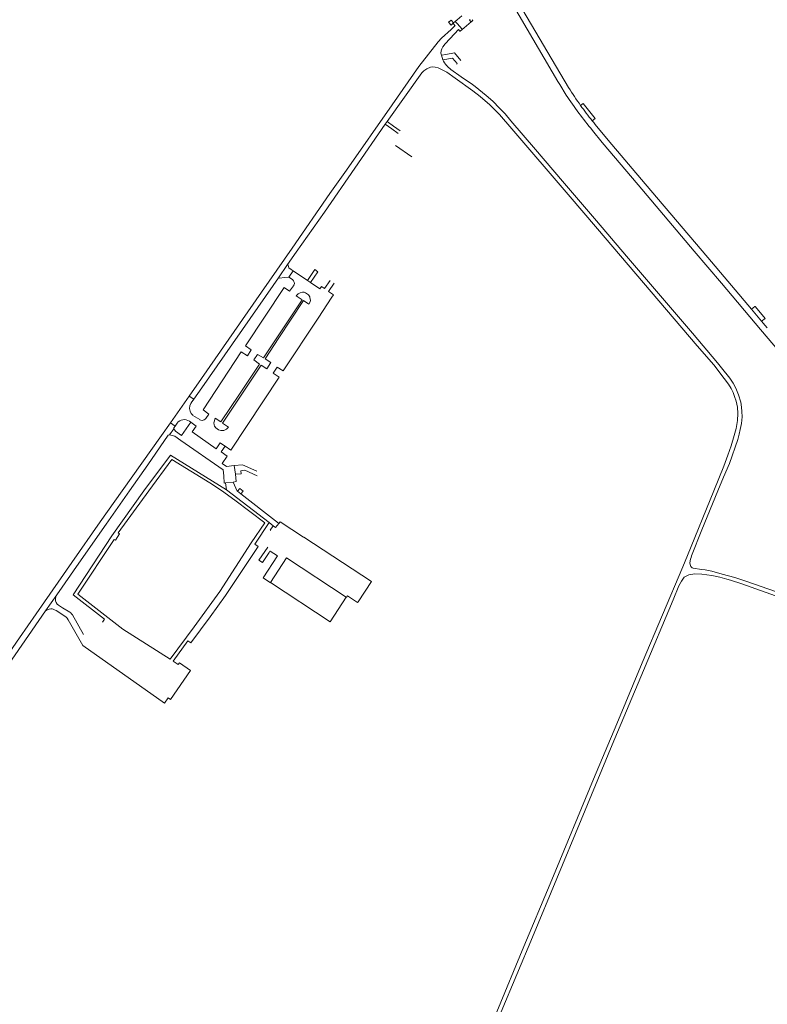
# Model space of a CAD drawing. Extents: x 145000 to 155000, y 457500 to 470000.
# Tile 358 of 548: x 150187 to 150698, y 465149 to 465822. Entities that reach past the tile are written whole.
import ezdxf

# ---------------------------------------------------------------- set-up
doc = ezdxf.new("R2010")
doc.units = 0
doc.header["$LTSCALE"] = 0.2
doc.header["$MEASUREMENT"] = 0
doc.layers.add('kant verharding', color=252, linetype='Continuous', lineweight=0)

msp = doc.modelspace()

# ---------------------------------------------------------------- linework, layer by layer
at = {"layer": 'kant verharding', "lineweight": 0}
for p, q in [((150562.27, 465775.69), (150527.91, 465833.61)), ((150486.19, 465822.07), (150489.29, 465824.68)), ((150484.66, 465818.05), (150482.11, 465815.35)), ((150483.36, 465819.61), (150483.77, 465819.12)), ((150484.84, 465820.92), (150483.59, 465819.86)), ((150483.77, 465819.12), (150484.55, 465818.17)), ((150484.55, 465818.17), (150484.66, 465818.05)), ((150484.84, 465820.92), (150486.19, 465822.07)), ((150486.04, 465819.53), (150484.84, 465820.92)), ((150489.41, 465815.61), (150486.04, 465819.53)), ((150489.54, 465815.45), (150489.41, 465815.61)), ((150490.9, 465816.59), (150489.54, 465815.45)), ((150493.98, 465819.17), (150490.9, 465816.59)), ((150495.62, 465820.54), (150493.98, 465819.17)), ((150494.51, 465821.81), (150494.87, 465822.11)), ((150494.51, 465821.81), (150495.24, 465820.97)), ((150495.24, 465820.97), (150495.62, 465820.54)), ((150495.62, 465820.54), (150496.61, 465821.38)), ((150484.21, 465812.46), (150487.11, 465815.29)), ((150487.11, 465815.29), (150488.03, 465814.32)), ((150488.03, 465814.32), (150488.06, 465814.29)), ((150488.15, 465814.31), (150489.54, 465815.45)), ((150475.29, 465797.83), (150478.33, 465798.38)), ((150438.19, 465752.4), (150461.91, 465785.77)), ((150395.44, 465690.66), (150436.91, 465750.59)), ((150436.91, 465750.59), (150438.19, 465752.4)), ((150436.91, 465750.59), (150441.39, 465747.48)), ((150438.19, 465752.4), (150442.67, 465749.28)), ((150442.67, 465749.28), (150447.06, 465746.22)), ((150441.39, 465747.48), (150445.8, 465744.42)), ((150443.92, 465736.16), (150455.19, 465728.34)), ((150395.44, 465690.66), (150376.07, 465663.11)), ((150370.24, 465654.71), (150376.07, 465663.11)), ((150364.13, 465645.78), (150370.24, 465654.71)), ((150374.08, 465650.47), (150371.11, 465646.12)), ((150372.62, 465651.47), (150374.08, 465650.47)), ((150374.08, 465650.47), (150383.81, 465643.88)), ((150383.81, 465643.88), (150388.92, 465651.3)), ((150390.97, 465649.86), (150385.78, 465642.52)), ((150388.92, 465651.3), (150390.97, 465649.86)), ((150360.43, 465640.33), (150364.13, 465645.78)), ((150371.11, 465646.12), (150368.15, 465645.81)), ((150371.11, 465646.12), (150373.54, 465644.48)), ((150383.81, 465643.88), (150385.78, 465642.52)), ((150385.78, 465642.52), (150392.18, 465638.2)), ((150352.36, 465635.8), (150311.36, 465576.83)), ((150360.43, 465640.33), (150311.66, 465570.58)), ((150371.64, 465636.49), (150374.3, 465640.27)), ((150400.56, 465632.54), (150391.21, 465618.16)), ((150689.5, 465626.1), (150687.22, 465624.17)), ((150694.14, 465615.97), (150687.22, 465624.17)), ((150694.14, 465615.97), (150696.6, 465613.08)), ((150693.37, 465610.28), (150706.26, 465595.02)), ((150696.6, 465613.08), (150697.99, 465611.45)), ((150342.8, 465592.32), (150345.46, 465596.42)), ((150347.15, 465589.56), (150349.76, 465593.36)), ((150358.72, 465587.84), (150355.98, 465583.51)), ((150360.37, 465580.45), (150363.2, 465584.63)), ((150311.36, 465576.83), (150303.07, 465564.86)), ((150306.16, 465562.68), (150311.66, 465570.58)), ((150303.07, 465564.86), (150290.24, 465546.51)), ((150306.16, 465562.68), (150303.07, 465564.86)), ((150304.42, 465560.18), (150306.16, 465562.68)), ((150290.24, 465546.51), (150284.1, 465537.83)), ((150290.24, 465546.51), (150293.35, 465544.31)), ((150303.18, 465547.61), (150304.16, 465546.92)), ((150304.16, 465546.92), (150307.72, 465544.39)), ((150310.24, 465548.74), (150305.61, 465551.7)), ((150314.33, 465549.57), (150316.41, 465552.6)), ((150292.62, 465542.57), (150289.67, 465538.31)), ((150293.35, 465544.31), (150294.76, 465546.34)), ((150257.11, 465500), (150284.1, 465537.83)), ((150288.72, 465538.07), (150289.67, 465538.31)), ((150289.67, 465538.31), (150293.11, 465537.43)), ((150293.11, 465537.43), (150297.25, 465534.51)), ((150297.25, 465534.51), (150326.32, 465514.37)), ((150324.28, 465532.86), (150326.41, 465531.4)), ((150326.41, 465531.4), (150327.6, 465530.6)), ((150327.6, 465530.6), (150331.43, 465527.98)), ((150334.56, 465511.58), (150333.63, 465517.35)), ((150327.88, 465505.48), (150333.09, 465506.08)), ((150333.09, 465506.08), (150335.16, 465506.41)), ((150335.16, 465506.41), (150334.56, 465511.58)), ((150328.56, 465500.87), (150327.88, 465505.48)), ((150357.55, 465478.38), (150328.56, 465500.87)), ((150338.32, 465497.95), (150335.95, 465499.78)), ((150360.35, 465476.21), (150357.55, 465478.38)), ((150204.95, 465418.03), (150212.61, 465428.98)), ((150138.46, 465322.57), (150204.95, 465418.03))]:
    msp.add_line(p, q, dxfattribs=at)
at = {"layer": 'kant verharding', "lineweight": 0, "flags": 128}
for points in [[(150524.5, 465831.52), (150554.93, 465779.91), (150556.2, 465777.69), (150560.64, 465770.55)], [(150481.72, 465821.64), (150480.27, 465820.36), (150481.99, 465818.4), (150483.36, 465819.61)], [(150483.59, 465819.86), (150481.9, 465821.79), (150481.72, 465821.64)], [(150483.59, 465819.86), (150483.34, 465819.64), (150483.36, 465819.61)], [(150496.61, 465821.38), (150496.76, 465821.51), (150496.4, 465821.96)], [(150482.11, 465815.35), (150475.41, 465809.37), (150473.16, 465806.92), (150459.99, 465790.2), (150441.68, 465764), (150410.42, 465719.15), (150399.21, 465703.23), (150373.26, 465666.01), (150352.36, 465635.8)], [(150484.21, 465812.46), (150477.9, 465805.52), (150476.24, 465803.5)], [(150488.06, 465814.29), (150488.09, 465814.26), (150488.15, 465814.31)], [(150476.37, 465794.7), (150475.78, 465796.24), (150475.29, 465797.83)], [(150476.37, 465794.7), (150482.94, 465795.83), (150486.06, 465792.19), (150485.86, 465792), (150486.02, 465791.8)], [(150478.33, 465798.38), (150484.21, 465799.44), (150488.69, 465794.14)], [(150461.91, 465785.77), (150463.39, 465787.13), (150465.38, 465788.53), (150467.82, 465789.68), (150469.34, 465789.94), (150471, 465789.73), (150473.18, 465789.2), (150475.74, 465787.78), (150478.93, 465786.23), (150484.77, 465782.14), (150496.76, 465773.52), (150501.8, 465769.56), (150508.41, 465763.92), (150514.95, 465757.3), (150523.37, 465747.53), (150561.93, 465702.51), (150582.07, 465679.1), (150650.18, 465599.24), (150661.43, 465586.13), (150668.62, 465576.97), (150671.41, 465573.07), (150673.31, 465570.03), (150674.56, 465567.27), (150675.61, 465564.6), (150676.82, 465561.33), (150677.58, 465557.24), (150677.9, 465552.96), (150677.67, 465548.08), (150676.82, 465542.77), (150675.39, 465537.92), (150673.21, 465530.82), (150671.12, 465524.54), (150668.27, 465516.91), (150661.45, 465500), (150643.46, 465455.92), (150640.23, 465448.23)], [(150498.3, 465776.35), (150496.52, 465777.74), (150488.87, 465783.1), (150481.87, 465788.06)], [(150645.51, 465453.35), (150645.89, 465454.43), (150646.17, 465455.73), (150653.27, 465473.56), (150664.3, 465500), (150668.08, 465509.47), (150672.07, 465518.87), (150677.77, 465535.22), (150678.84, 465538.83), (150679.48, 465542.12), (150680.44, 465546.2), (150680.82, 465550.71), (150680.69, 465554.32), (150680.36, 465557.19), (150679.8, 465560.79), (150678.38, 465565.7), (150676.54, 465570.29), (150674.58, 465573.7), (150672.47, 465577.18), (150666.67, 465584.23), (150664.04, 465587.64), (150646.92, 465607.79), (150626.38, 465631.84), (150601.83, 465660.43), (150581.34, 465684.55), (150558.17, 465711.65), (150539.51, 465733.27), (150522.82, 465752.93), (150518.84, 465757.79), (150515.08, 465761.53), (150510.36, 465766.32), (150505.97, 465770.33), (150498.3, 465776.35)], [(150578.4, 465752.99), (150580.35, 465754.48), (150572.16, 465764.81), (150570.43, 465763.52)], [(150687.22, 465624.17), (150657.31, 465659.54), (150614.6, 465709.93), (150589.31, 465739.8), (150580.44, 465750.48), (150579.42, 465751.73), (150578.4, 465752.99)], [(150578.51, 465746.46), (150585.27, 465738.25), (150609.66, 465709.33), (150648.09, 465663.83), (150666.61, 465641.98), (150693.37, 465610.28)], [(150370.24, 465654.71), (150370.7, 465654.41), (150371.2, 465652.46), (150372.62, 465651.47)], [(150368.15, 465645.81), (150364.61, 465645.43), (150364.13, 465645.78)], [(150392.18, 465638.2), (150393.32, 465639.84), (150395.54, 465638.3), (150399.43, 465643.88)], [(150402.12, 465641.97), (150398.25, 465636.41), (150401.57, 465634.09), (150400.56, 465632.54)], [(150345.46, 465596.42), (150341.45, 465599.29), (150367.81, 465639.13), (150371.64, 465636.49)], [(150376.1, 465633.36), (150377.36, 465634.67), (150378.9, 465635.39), (150380.42, 465635.78), (150381.67, 465635.84), (150382.53, 465635.45)], [(150382.53, 465635.45), (150384.42, 465634.06), (150385.33, 465632.7), (150385.54, 465631.9), (150385.78, 465630.45), (150385.74, 465629.3), (150384.8, 465627.61)], [(150349.76, 465593.36), (150353.81, 465590.97), (150380.3, 465630.54), (150376.1, 465633.36)], [(150384.8, 465627.61), (150381.15, 465630.1), (150364.31, 465604.76), (150354.87, 465590.28), (150358.72, 465587.84)], [(150689.82, 465625.89), (150689.59, 465626.17), (150689.5, 465626.1)], [(150694.14, 465615.97), (150696.43, 465617.89), (150689.82, 465625.89)], [(150363.2, 465584.63), (150367.3, 465582.12), (150391.21, 465618.16)], [(150316.41, 465552.6), (150312.56, 465555.54), (150338.59, 465595.01), (150342.8, 465592.32)], [(150320.82, 465549.74), (150324.72, 465547.17), (150337.47, 465566.11), (150351.05, 465586.77), (150347.15, 465589.56)], [(150355.98, 465583.51), (150352.09, 465585.9), (150325.8, 465546.41), (150329.8, 465543.57)], [(150331.43, 465527.98), (150364.39, 465577.71), (150360.37, 465580.45)], [(150304.16, 465546.92), (150297.78, 465537.88), (150293.62, 465540.79), (150292.62, 465542.57)], [(150321.26, 465543.11), (150320.35, 465544.2), (150320.04, 465545.25), (150319.95, 465546.58), (150320.04, 465547.35), (150320.82, 465549.74)], [(150292.62, 465542.57), (150292.56, 465543.19), (150293.35, 465544.31)], [(150307.72, 465544.39), (150304.96, 465540.42), (150321.5, 465528.86), (150324.28, 465532.86)], [(150329.8, 465543.57), (150328.54, 465542.16), (150326.57, 465541.43), (150324.67, 465541.24), (150323.09, 465541.73), (150321.26, 465543.11)], [(150212.61, 465428.98), (150227.63, 465450.63), (150246.27, 465477.39), (150262.12, 465500), (150274.68, 465517.78), (150288.72, 465538.07)], [(150333.63, 465517.35), (150328.53, 465516.83), (150325.51, 465518.73), (150329.04, 465523.69), (150324.91, 465526.78), (150327.6, 465530.6)], [(150243.74, 465410.38), (150245.12, 465412.45), (150223.66, 465428.93), (150250.27, 465469.44), (150272.11, 465500), (150290.2, 465524.54), (150328.56, 465500.87)], [(150275.45, 465500), (150291.17, 465521.52), (150317.14, 465505.51), (150325.03, 465500.24), (150334.25, 465493.78), (150354.59, 465478.21), (150345.45, 465464.48), (150323.91, 465431.38), (150306.33, 465407.21), (150290.02, 465385.07), (150257.67, 465405.61), (150226.9, 465429.38), (150251.86, 465466.76), (150252.74, 465466.38), (150255.35, 465470.67), (150254.41, 465471.36), (150275.45, 465500)], [(150327.88, 465505.48), (150327.02, 465505.43), (150326.67, 465510.26), (150326.32, 465514.37)], [(150333.63, 465517.35), (150339.4, 465517.96), (150349.22, 465513.55)], [(150334.56, 465511.58), (150338.54, 465511.75), (150338.36, 465513.87), (150341.06, 465514.27), (150349.56, 465510.45)], [(150333.09, 465506.08), (150335.86, 465499.85), (150335.95, 465499.78)], [(150257.11, 465500), (150242.15, 465478.82), (150222.84, 465451.23), (150204.11, 465424.22), (150187.18, 465399.72), (150152.37, 465349.7), (150133.33, 465322.66), (150115.7, 465297.2), (150109.73, 465288.65), (150105.88, 465283.12)], [(150338.32, 465497.95), (150339.87, 465499.92), (150337.5, 465501.77), (150335.95, 465499.78)], [(150338.32, 465497.95), (150362.01, 465479.58), (150362.9, 465478.88), (150364.23, 465477.87)], [(150212.07, 465418.22), (150218.67, 465413.94), (150219.63, 465413.18), (150220.25, 465411.99), (150230.44, 465394.33), (150286.2, 465355.04), (150288.7, 465358.58), (150290.24, 465357.58), (150303.96, 465377.21), (150296.36, 465382.57), (150295.47, 465381.38), (150292.09, 465383.78), (150301.98, 465397.59), (150304.15, 465396.2), (150317.27, 465414.06), (150327.9, 465428.46), (150350.06, 465462.1), (150347.94, 465463.57), (150357.55, 465478.38)], [(150360.35, 465476.21), (150358.29, 465473.28), (150358.78, 465472.97)], [(150364.23, 465477.87), (150361.96, 465474.96), (150360.35, 465476.21)], [(150410.35, 465427.51), (150410.46, 465427.43), (150411.13, 465428.43), (150418.07, 465423.84), (150418.39, 465424.32), (150427.49, 465438.16), (150381.24, 465468.53), (150381.15, 465468.42), (150365.07, 465478.96), (150364.23, 465477.87)], [(150357.6, 465457.99), (150353.03, 465451.1), (150350.53, 465452.77), (150356.66, 465461.65)], [(150357.6, 465457.99), (150358.16, 465458.82), (150358.23, 465458.79), (150358.31, 465458.9), (150363.28, 465455.64), (150353.45, 465440.58), (150358.47, 465437.3), (150358.51, 465437.36)], [(150410.35, 465427.51), (150369.54, 465454.24), (150358.51, 465437.36)], [(150647.31, 465447.35), (150646.71, 465447.54), (150646.2, 465447.83), (150645.67, 465448.5), (150645.21, 465449.67), (150644.99, 465450.99), (150645.51, 465453.35)], [(150640.23, 465448.23), (150612.59, 465382.57), (150595.28, 465340.97), (150579.36, 465303.1), (150550.76, 465234.23), (150530.58, 465185.96), (150514.25, 465146.66), (150497.37, 465106.42), (150473.63, 465050.17), (150451.97, 465000), (150440.88, 464974.41), (150428.65, 464945.56), (150416, 464916.28), (150401.06, 464881.35), (150387.34, 464848.41), (150374.38, 464817.73)], [(150737.45, 465419.39), (150684.07, 465438.21), (150675.82, 465440.93), (150667.14, 465443.25), (150660.13, 465445.17), (150655.52, 465446.07), (150653.06, 465446.41), (150647.31, 465447.35)], [(150637.46, 465435.16), (150639.26, 465438.34), (150641.29, 465441.15), (150644.34, 465442.72)], [(150644.34, 465442.72), (150648.41, 465443.34), (150653.36, 465443.16), (150660.1, 465442.29), (150665.62, 465441.17), (150670.37, 465439.7), (150672.85, 465439.13), (150680.49, 465436.55), (150736.23, 465416.67), (150736.32, 465416.63)], [(150358.51, 465437.36), (150399.31, 465410.64), (150410.35, 465427.51)], [(150431.43, 464945.08), (150455.02, 465000.09), (150465.17, 465023.57), (150481.06, 465061.14), (150497.93, 465100.73), (150516.17, 465143.99), (150537.56, 465195.15), (150570.88, 465275.32), (150592.02, 465326.41), (150613.34, 465377.4), (150633.7, 465425.72), (150637.46, 465435.16)], [(150212.61, 465428.98), (150211.95, 465427.75), (150211.75, 465426.43), (150211.69, 465424.98), (150212.13, 465423.78), (150212.82, 465422.74), (150213.66, 465421.95), (150214.36, 465421.57)], [(150204.95, 465418.03), (150206.07, 465418.72), (150207.28, 465419.19), (150208.4, 465419.46), (150209.46, 465419.35), (150210.16, 465419.19), (150211.09, 465418.83), (150212.07, 465418.22)], [(150214.36, 465421.57), (150216.53, 465420.24), (150221.37, 465417.11), (150222.05, 465416.62), (150222.43, 465416.28), (150223.2, 465415.26), (150230.71, 465402.01)]]:
    msp.add_lwpolyline(points, dxfattribs=at)
at = {"layer": 'kant verharding', "lineweight": 0, "extrusion": (0, 0, -1)}
for centre, radius, start, end in [((-150481.75, 465799.65), 6.72, 344.23403, 34.9362), ((-150767.77, 465904.68), 242.63, 324.42324, 327.88432), ((-150769.28, 465905.82), 244.53, 321.31697, 324.41229), ((-150311.86, 465551.26), 3, 240.8241, 302.63604), ((-150311.87, 465551.26), 2.99, 214.4247, 240.90405)]:
    msp.add_arc(centre, radius, start, end, dxfattribs=at)
at = {"layer": 'kant verharding', "lineweight": 0}
for centre, radius, start, end in [((150487.96, 465799.46), 12.54, 202.36336, 223.10862), ((150491.11, 465801.11), 15.99, 219.68155, 234.67138), ((150789.84, 465921.89), 274.65, 213.43695, 219.69604), ((150371.86, 465642), 3, 334.70591, 55.9022), ((150371.88, 465641.98), 2.97, 324.71476, 334.78816), ((150309.5, 465556.64), 6.19, 145.15185, 149.45179), ((150309.59, 465556.58), 6.3, 149.3924, 214.84979), ((150299.61, 465542.75), 6.03, 53.72028, 143.48763), ((150309.58, 465556.57), 6.28, 214.78551, 230.81464)]:
    msp.add_arc(centre, radius, start, end, dxfattribs=at)

doc.saveas('drawing.dxf')
